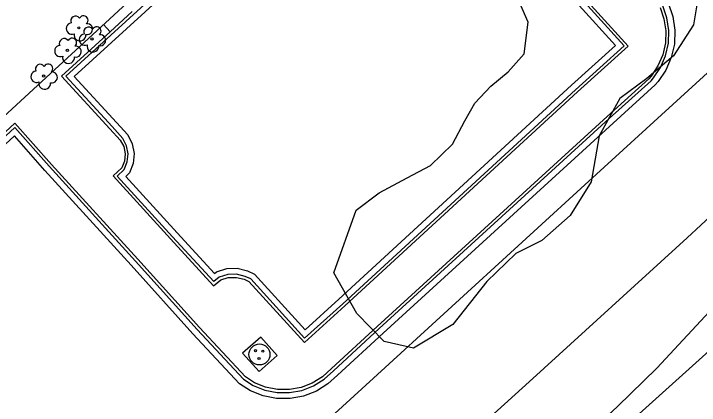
# Model space of a CAD drawing. Extents: x 2161152 to 2175754, y 602179 to 617749.
# Drawn here: x 2164507.6 to 2164621.8, y 607081.5 to 607146.7 of the extents above; entities that cross this region are included whole.
import ezdxf

# ---------------------------------------------------------------- set-up
doc = ezdxf.new("R2010")
doc.units = 0
for name, color, linetype in [('RD_EX_Bldg', 7, 'Continuous'), ('RD_EX_Conc_Curb', 7, 'Continuous'), ('RD_EX_Conc_Gutter', 7, 'Continuous'), ('RD_EX_Conc_Sidewalk', 7, 'Continuous'), ('RD_EX_Conc_Slab', 7, 'Continuous'), ('RD_EX_DR_Inlet', 7, 'Continuous'), ('RD_EX_Parking_Conc', 7, 'Continuous'), ('RD_EX_VEG', 7, 'Continuous')]:
    doc.layers.add(name, color=color, linetype=linetype)

msp = doc.modelspace()

# ---------------------------------------------------------------- linework, layer by layer
at = {"layer": 'RD_EX_Bldg'}
msp.add_lwpolyline([(2164468.65, 607177.66), (2164492.91, 607151.37), (2164486.93, 607145.85), (2164503.77, 607127.6), (2164572.42, 607190.94), (2164582.74, 607179.75), (2164606.48, 607201.66), (2164596.44, 607212.55), (2164665.02, 607275.83), (2164648.52, 607293.71), (2164642.79, 607288.43), (2164617.92, 607315.39), (2164468.65, 607177.66)], dxfattribs=at)
at = {"layer": 'RD_EX_Conc_Curb'}
for points in [[(2164596.66, 607155.32), (2164609.26, 607141.37), (2164601.21, 607134.09), (2164562.44, 607098.42), (2164556.07, 607092.68), (2164547.1, 607102.55), (2164546.2, 607102.98), (2164544.76, 607103.33), (2164543.29, 607103.28), (2164541.87, 607102.84), (2164540.94, 607102.1), (2164534.09, 607109.58), (2164524.88, 607119.69), (2164526.05, 607120.8), (2164526.55, 607122.05), (2164526.68, 607123.41), (2164526.42, 607124.76), (2164525.79, 607125.98), (2164524.01, 607127.93), (2164516.29, 607136.32), (2164549.4, 607166.55)], [(2164527.34, 607147.09), (2164523.68, 607143.75), (2164515.59, 607136.36), (2164523.64, 607127.59), (2164525.38, 607125.69), (2164525.95, 607124.6), (2164526.18, 607123.39), (2164526.06, 607122.16), (2164525.63, 607121.09), (2164524.18, 607119.72), (2164533.72, 607109.25), (2164540.89, 607101.42), (2164542.11, 607102.39), (2164543.37, 607102.78), (2164544.71, 607102.82), (2164546.03, 607102.51), (2164546.79, 607102.14), (2164556.03, 607091.97), (2164562.78, 607098.05), (2164601.54, 607133.72), (2164609.97, 607141.34), (2164597.1, 607155.57)], [(2164496.79, 607117.63), (2164507.81, 607127.8), (2164513.56, 607121.32), (2164527.92, 607105.53), (2164538.18, 607094.11), (2164545.89, 607085.85), (2164547.51, 607084.81), (2164549.45, 607084.03), (2164551.49, 607083.62), (2164553.58, 607083.61), (2164555.63, 607083.99), (2164557.57, 607084.74), (2164559.34, 607085.85), (2164560.87, 607087.27), (2164568.48, 607094.27), (2164606.78, 607129.27), (2164613.76, 607135.57), (2164614.17, 607136.04), (2164615.35, 607137.8), (2164616.19, 607139.75), (2164616.65, 607141.82), (2164616.73, 607143.94), (2164616.41, 607146.04), (2164615.71, 607148.05)], [(2164615.27, 607147.79), (2164615.92, 607145.92), (2164616.23, 607143.91), (2164616.16, 607141.89), (2164615.71, 607139.91), (2164614.91, 607138.04), (2164613.77, 607136.35), (2164613.4, 607135.92), (2164606.44, 607129.64), (2164568.14, 607094.64), (2164560.53, 607087.63), (2164559.04, 607086.25), (2164557.35, 607085.19), (2164555.49, 607084.47), (2164553.54, 607084.11), (2164551.54, 607084.12), (2164549.59, 607084.51), (2164547.75, 607085.26), (2164546.21, 607086.24), (2164538.55, 607094.44), (2164528.3, 607105.86), (2164513.93, 607121.65), (2164507.84, 607128.52), (2164498.61, 607119.99)]]:
    msp.add_lwpolyline(points, dxfattribs=at)
at = {"layer": 'RD_EX_Conc_Gutter'}
for points in [[(2164550.07, 607165.81), (2164517.71, 607136.26), (2164524.75, 607128.61), (2164526.62, 607126.56), (2164527.38, 607125.09), (2164527.69, 607123.46), (2164527.53, 607121.81), (2164526.9, 607120.22), (2164526.28, 607119.64), (2164534.83, 607110.26), (2164541.05, 607103.47), (2164541.4, 607103.74), (2164543.12, 607104.27), (2164544.87, 607104.33), (2164546.54, 607103.93), (2164547.71, 607103.36), (2164556.14, 607094.09), (2164561.77, 607099.16), (2164600.53, 607134.83), (2164607.85, 607141.44), (2164595.77, 607154.82)], [(2164616.59, 607148.56), (2164617.38, 607146.28), (2164617.73, 607144), (2164617.65, 607141.69), (2164617.14, 607139.44), (2164616.23, 607137.32), (2164614.96, 607135.43), (2164614.47, 607134.87), (2164607.45, 607128.53), (2164569.15, 607093.53), (2164561.55, 607086.53), (2164559.95, 607085.05), (2164558.03, 607083.84), (2164555.9, 607083.02), (2164553.67, 607082.61), (2164551.39, 607082.62), (2164549.16, 607083.07), (2164547.05, 607083.92), (2164545.24, 607085.08), (2164537.44, 607093.43), (2164527.18, 607104.85), (2164512.82, 607120.65), (2164507.74, 607126.38), (2164497.46, 607116.89)]]:
    msp.add_lwpolyline(points, dxfattribs=at)
at = {"layer": 'RD_EX_Conc_Sidewalk'}
msp.add_line((2164523.68, 607143.75), (2164522.58, 607144.95), dxfattribs=at)
at = {"layer": 'RD_EX_Conc_Slab'}
msp.add_lwpolyline([(2164545.71, 607090.2), (2164548.49, 607087.13), (2164551.52, 607089.82), (2164548.79, 607092.87), (2164545.71, 607090.2)], dxfattribs=at)
at = {"layer": 'RD_EX_DR_Inlet'}
for centre, radius in [((2164548.56, 607089.97), 1.75), ((2164547.9, 607090.6), 0.175), ((2164549.12, 607090.53), 0.175), ((2164548.48, 607089.31), 0.175)]:
    msp.add_circle(centre, radius, dxfattribs=at)
at = {"layer": 'RD_EX_Parking_Conc'}
for points in [[(2164812.05, 607285.6), (2164823.91, 607278.73), (2164804.57, 607260.67), (2164782.4, 607239.65), (2164759.11, 607216.82), (2164739.06, 607197.58), (2164721.62, 607181.26), (2164698.79, 607159.63), (2164665.32, 607128.18), (2164625.66, 607092.56), (2164592.87, 607063.04), (2164563.24, 607035.31), (2164535.69, 607010.12), (2164524.95, 607000.4), (2164513.73, 607012.32)], [(2164500.72, 607024.61), (2164530.13, 607051.83), (2164567.57, 607086.01), (2164604.7, 607120.03), (2164635.22, 607147.89), (2164668.43, 607178.25), (2164698.17, 607205.51), (2164720.63, 607226.05), (2164752.14, 607254.86)], [(2164752.91, 607231.58), (2164730.26, 607210.68), (2164698.49, 607181.57), (2164669.19, 607154.89), (2164644.82, 607132.6), (2164619.79, 607109.42), (2164594.06, 607085.95), (2164569.96, 607064.07), (2164555.28, 607050.63), (2164533.71, 607030.59), (2164521.04, 607019.03), (2164513.73, 607012.32), (2164499.39, 606999.15)]]:
    msp.add_lwpolyline(points, dxfattribs=at)
at = {"layer": 'RD_EX_VEG'}
for points in [[(2164621.78, 607150.64), (2164620.86, 607144.92), (2164617.51, 607139.71), (2164613.08, 607135.97), (2164608.54, 607132.64), (2164605.11, 607126.42), (2164603.77, 607118.73), (2164600.31, 607113.15), (2164595.57, 607108.94), (2164591.25, 607106.82), (2164586.42, 607102.14), (2164580.76, 607094.98), (2164574.23, 607091.02), (2164569.34, 607092.13), (2164564.78, 607096.81), (2164560.96, 607103.55), (2164564.65, 607113.99)], [(2164564.65, 607113.99), (2164568.51, 607116.92), (2164573.16, 607119.38), (2164577.02, 607121.46), (2164580.69, 607125), (2164582.77, 607128.9), (2164584.4, 607131.87), (2164587.09, 607134.7), (2164589.95, 607137.06), (2164592.65, 607140.08), (2164593.3, 607145.35), (2164591.32, 607149.97)], [(2164504.1, 607002.49), (2164510.62, 607008.96), (2164519.73, 607015.94), (2164530.48, 607020.7), (2164542.72, 607025.96), (2164552.22, 607030.31), (2164559.66, 607036.59), (2164566.88, 607046.93), (2164573.37, 607055.06), (2164582.07, 607062.07), (2164590.68, 607067.14), (2164600.01, 607073.72), (2164608.19, 607081.3), (2164614.7, 607087.66), (2164624.96, 607098.66)]]:
    msp.add_lwpolyline(points, dxfattribs=at)
for centre in [(2164518.48, 607144.39), (2164520.65, 607142.54), (2164516.58, 607140.64), (2164512.61, 607136.35)]:
    msp.add_circle(centre, 0.188, dxfattribs=at)
for centre, radius, start, end in [((2164517.94, 607145.55), 0.813, 34.9763, 204.756), ((2164519.26, 607145.67), 0.746, 308.7626, 152.0467), ((2164517.31, 607144.27), 0.943, 96.4518, 294.734), ((2164520.11, 607143.7), 0.813, 34.9763, 204.756), ((2164519.86, 607144.18), 0.914, 256.5667, 98.1046), ((2164521.44, 607143.82), 0.746, 308.7626, 152.0467), ((2164518.66, 607143.19), 0.988, 166.8827, 5.7589), ((2164519.48, 607142.42), 0.943, 96.4518, 294.734), ((2164522.03, 607142.33), 0.914, 256.5667, 98.1046), ((2164516.04, 607141.8), 0.813, 34.9763, 204.756), ((2164517.36, 607141.92), 0.746, 308.7626, 152.0467), ((2164515.4, 607140.53), 0.943, 96.4518, 294.734), ((2164517.96, 607140.43), 0.914, 256.5667, 98.1046), ((2164520.84, 607141.34), 0.988, 166.8827, 5.7589), ((2164516.76, 607139.45), 0.988, 166.8827, 5.7589), ((2164512.06, 607137.51), 0.813, 34.9763, 204.756), ((2164513.39, 607137.62), 0.746, 308.7626, 152.0467), ((2164511.43, 607136.23), 0.943, 96.4518, 294.734), ((2164513.99, 607136.14), 0.914, 256.5667, 98.1046), ((2164512.79, 607135.15), 0.988, 166.8827, 5.7589)]:
    msp.add_arc(centre, radius, start, end, dxfattribs=at)

doc.saveas('drawing.dxf')
